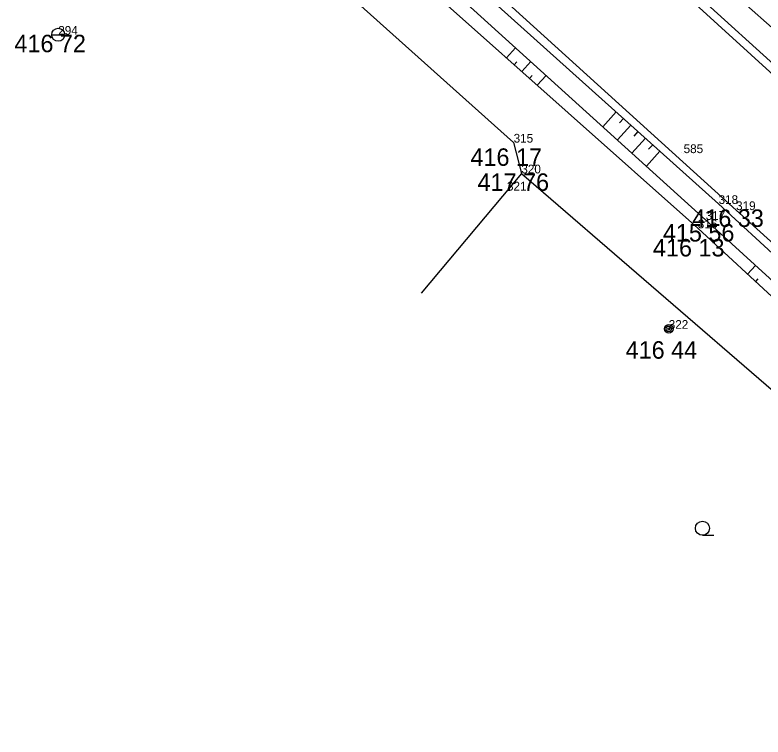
# Model space of a CAD drawing. Extents: x -559180 to -551373, y -1076947 to -1072071.
# Drawn here: x -554887.37 to -554844.6, y -1073412.97 to -1073371.67 of the extents above; entities that cross this region are included whole.
import ezdxf

# ---------------------------------------------------------------- set-up
doc = ezdxf.new("R2010")
doc.units = 0
for name, color, linetype in [('12_PLOTY', 7, 'Continuous'), ('17_KOMUNIKACE', 7, 'Continuous'), ('1_VODA_ZN', 7, 'Continuous'), ('20_EL_ZN', 7, 'Continuous'), ('26_SRAFY', 7, 'Continuous'), ('27_HRANA_PATA', 7, 'Continuous'), ('3_BODY', 7, 'Continuous'), ('45_ZN_KULTURY', 7, 'Continuous'), ('6_VYSKY', 7, 'Continuous')]:
    doc.layers.add(name, color=color, linetype=linetype)

# ---------------------------------------------------------------- blocks, each defined once
blk = doc.blocks.new('ST')
at = {"layer": '1_VODA_ZN'}
blk.add_line((-0.375, 0), (0.375, 0), dxfattribs=at)
blk.add_circle((0, 0), 0.375, dxfattribs=at)
blk = doc.blocks.new('SLB')
at = {"layer": '20_EL_ZN'}
for radius in [0.25, 0.158, 0.05]:
    blk.add_circle((0, 0), radius, dxfattribs=at)
blk = doc.blocks.new('ZAHRAD')
at = {"layer": '45_ZN_KULTURY'}
blk.add_line((0, 0), (0.65, 0.003), dxfattribs=at)
blk.add_circle((0, 0.403), 0.403, dxfattribs=at)
blk = doc.blocks.new('POINT_DISPLAY')
blk.add_line((0, 0), (0, 0))

msp = doc.modelspace()

# ---------------------------------------------------------------- linework, layer by layer
at = {"layer": '12_PLOTY'}
for p, q in [((-554875.05, -1073364.46), (-554858.86, -1073378.97)), ((-554858.86, -1073378.97), (-554858.42, -1073380.73)), ((-554858.42, -1073380.73), (-554864.146, -1073387.574)), ((-554858.42, -1073380.73), (-554821.15, -1073412.97))]:
    msp.add_line(p, q, dxfattribs=at)
at = {"layer": '17_KOMUNIKACE'}
for p, q in [((-554870.13, -1073361.07), (-554846.14, -1073382.83)), ((-554858.8, -1073361.62), (-554834.25, -1073384)), ((-554846.14, -1073382.83), (-554818.1, -1073408.17))]:
    msp.add_line(p, q, dxfattribs=at)
at = {"layer": '26_SRAFY'}
for p, q in [((-554858.745, -1073373.543), (-554859.265, -1073374.127)), ((-554858.672, -1073374.344), (-554858.827, -1073374.518)), ((-554857.875, -1073374.332), (-554858.388, -1073374.909)), ((-554857.797, -1073375.128), (-554857.95, -1073375.299)), ((-554857.004, -1073375.121), (-554857.511, -1073375.69)), ((-554853.761, -1073378.06), (-554852.999, -1073377.213)), ((-554852.928, -1073378.815), (-554852.163, -1073377.964)), ((-554852.81, -1073377.843), (-554852.581, -1073377.588)), ((-554851.975, -1073378.595), (-554851.746, -1073378.34)), ((-554852.096, -1073379.569), (-554851.328, -1073378.715)), ((-554851.141, -1073379.348), (-554850.91, -1073379.091)), ((-554851.263, -1073380.324), (-554850.492, -1073379.466)), ((-554845.032, -1073385.994), (-554845.493, -1073386.493)), ((-554844.9, -1073386.763), (-554845.039, -1073386.913))]:
    msp.add_line(p, q, dxfattribs=at)
at = {"layer": '27_HRANA_PATA'}
for p, q in [((-554859.26, -1073358.89), (-554833.13, -1073382.15)), ((-554870.51, -1073361.47), (-554847.14, -1073382.48)), ((-554857.68, -1073362.08), (-554833.9, -1073383.65)), ((-554871.14, -1073362.31), (-554847.88, -1073383.39)), ((-554871.71, -1073363.04), (-554848.33, -1073383.87)), ((-554847.14, -1073382.48), (-554818.68, -1073408.75)), ((-554847.88, -1073383.39), (-554819.37, -1073409.46)), ((-554848.33, -1073383.87), (-554819.91, -1073410.15))]:
    msp.add_line(p, q, dxfattribs=at)

# ---------------------------------------------------------------- block references
at = {"layer": '1_VODA_ZN'}
for name, p in [('ST', (-554884.9, -1073372.8)), ('POINT_DISPLAY', (-554884.9, -1073372.8)), ('POINT_DISPLAY', (-554858.86, -1073378.97)), ('POINT_DISPLAY', (-554849.279, -1073379.51)), ('POINT_DISPLAY', (-554849.279, -1073379.51)), ('POINT_DISPLAY', (-554849.14, -1073379.57)), ('POINT_DISPLAY', (-554858.42, -1073380.73)), ('POINT_DISPLAY', (-554859.24, -1073381.71)), ('POINT_DISPLAY', (-554847.14, -1073382.48)), ('POINT_DISPLAY', (-554846.14, -1073382.83)), ('POINT_DISPLAY', (-554847.88, -1073383.39)), ('POINT_DISPLAY', (-554848.33, -1073383.87)), ('POINT_DISPLAY', (-554849.99, -1073389.62))]:
    msp.add_blockref(name, p, dxfattribs=at)
at = {"layer": '20_EL_ZN'}
msp.add_blockref('SLB', (-554849.99, -1073389.62), dxfattribs=at)
at = {"layer": '45_ZN_KULTURY'}
msp.add_blockref('ZAHRAD', (-554848.066, -1073401.432), dxfattribs=at)

# ---------------------------------------------------------------- texts
at = {"layer": '3_BODY'}
for s, p in [('294', (-554884.9, -1073372.8)), ('315', (-554858.86, -1073378.97)), ('585', (-554849.14, -1073379.57)), ('320', (-554858.42, -1073380.73)), ('321', (-554859.24, -1073381.71)), ('318', (-554847.14, -1073382.48)), ('319', (-554846.14, -1073382.83)), ('317', (-554847.88, -1073383.39)), ('316', (-554848.33, -1073383.87)), ('322', (-554849.99, -1073389.62))]:
    msp.add_text(s, height=0.5, dxfattribs=at).set_placement(p)
at = {"layer": '6_VYSKY'}
for s, p in [('416 72', (-554887.405, -1073373.8)), ('416 17', (-554861.328, -1073380.298)), ('417 76', (-554860.925, -1073381.73)), ('416 33', (-554848.645, -1073383.791)), ('415 56', (-554850.326, -1073384.627)), ('416 13', (-554850.894, -1073385.481)), ('416 44', (-554852.456, -1073391.329))]:
    msp.add_text(s, height=1, dxfattribs=at).set_placement(p)

doc.saveas('drawing.dxf')
